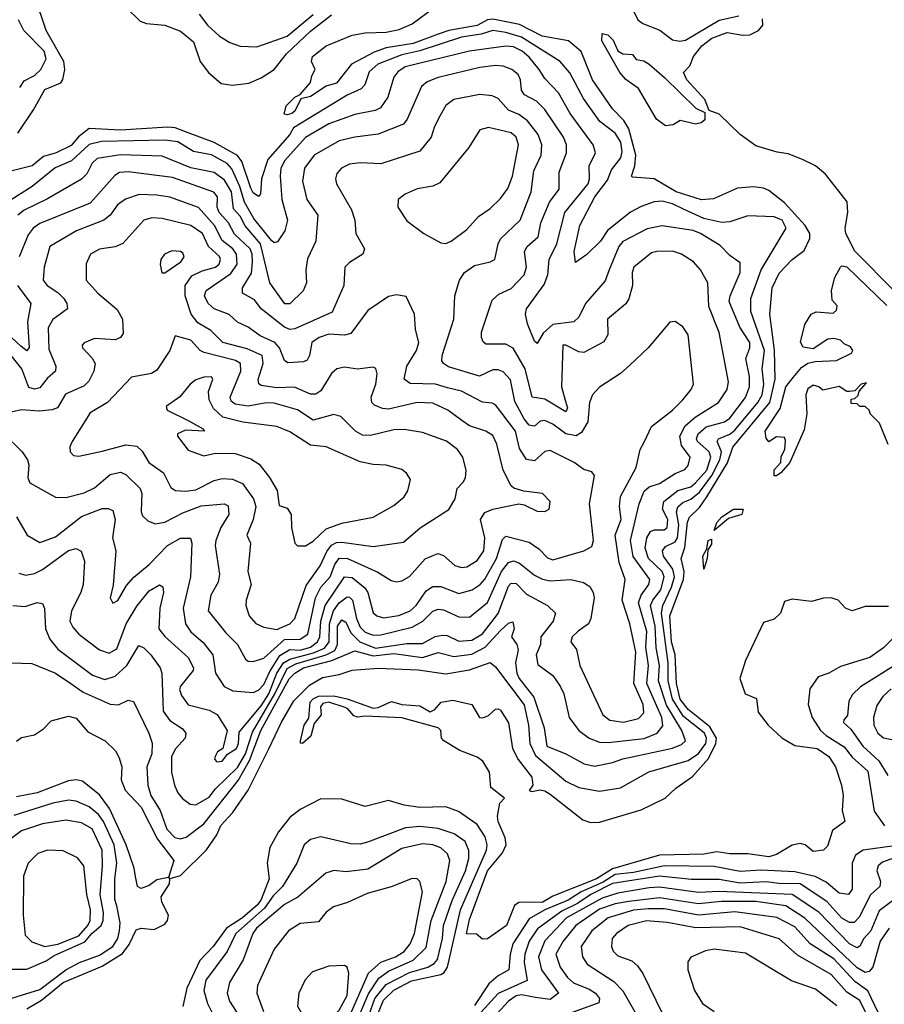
# Model space of a CAD drawing. Extents: x 1308313 to 1441400, y 959662 to 1036319.
# Tile 611 of 656: x 1390868 to 1394189, y 994552 to 998336. Entities that reach past the tile are written whole.
import ezdxf

# ---------------------------------------------------------------- set-up
doc = ezdxf.new("R2010")
doc.units = 0

msp = doc.modelspace()

# ---------------------------------------------------------------- linework, layer by layer
at = {"layer": '0CON10XD'}
for points in [[(1390860.3, 997899.7), (1390920.9, 997989.1), (1390965, 998067.5), (1391026.1, 998093.9), (1391033.3, 998106.7), (1391041.5, 998145), (1391037, 998175), (1390970, 998295), (1390925.5, 998425.5)], [(1391275, 998383.8), (1391330.7, 998330.7), (1391355, 998321.4), (1391425, 998314.4), (1391485, 998291.9), (1391535, 998251.1), (1391560.4, 998175), (1391593, 998133), (1391641.3, 998091.4), (1391685, 998084.2), (1391747.8, 998092.2), (1391795, 998112.6), (1391845.1, 998144.9), (1391892.6, 998205), (1391985, 998292.2), (1392065, 998354.4)], [(1391557.7, 998357.7), (1391588.8, 998315), (1391635, 998273.2), (1391675, 998247.9), (1391715, 998233.8), (1391778.2, 998231.8), (1391895, 998273.3), (1391994.5, 998355.5)], [(1393975.3, 995505), (1394001.1, 995465), (1394024, 995395), (1394030.7, 995355), (1394026.6, 995296.6), (1394036.9, 995255), (1393990.2, 995219.8), (1393969.9, 995160.1), (1393954.7, 995145.3), (1393915, 995139.3), (1393884.4, 995165), (1393865, 995171), (1393835, 995163.5), (1393775, 995128.3), (1393745, 995119), (1393665, 995131.2), (1393595, 995131), (1393545, 995138.1), (1393495, 995130), (1393325, 995126), (1393145, 995072.9), (1393082.9, 995035), (1392915, 994968.6), (1392875, 994943.4), (1392795, 994944.4), (1392785, 994944.3), (1392767.9, 994932.1), (1392737.3, 994855), (1392665, 994804), (1392645, 994803.3), (1392622.3, 994822.3), (1392583.9, 994823.9), (1392595, 994878.1), (1392664.2, 995065), (1392721.9, 995135), (1392736, 995165), (1392732.2, 995192.2), (1392706.2, 995255), (1392703.4, 995275), (1392711.5, 995325), (1392730, 995345), (1392677.1, 995385), (1392672.6, 995445), (1392646.8, 995486.8), (1392625, 995502), (1392557.8, 995527.8), (1392497.5, 995565), (1392487.5, 995575), (1392485.7, 995605), (1392475, 995615.4), (1392335, 995652.7), (1392195, 995660), (1392165, 995656.1), (1392150.6, 995660.6), (1392128, 995688), (1392117.5, 995692.5), (1392055, 995713.2), (1392031.8, 995708.2), (1392023.8, 995695), (1392025.3, 995664.7), (1391998.3, 995631.7), (1391986.7, 995583.3), (1391954.3, 995554.3), (1391946.4, 995556.4), (1391946.9, 995565), (1391960, 995625), (1391978.4, 995651.6), (1391983.9, 995713.9), (1391995, 995726.8), (1392015, 995736.1), (1392075, 995737.2), (1392125, 995726.2), (1392225, 995690.9), (1392245, 995693.2), (1392295.9, 995715.9), (1392335, 995704.7), (1392405, 995699.1), (1392445, 995676.4), (1392461.9, 995685), (1392486.9, 995713.1), (1392531.7, 995721.7), (1392603.8, 995705), (1392634.3, 995655), (1392647.3, 995652.7), (1392668, 995662), (1392695, 995686.7), (1392705, 995687.5), (1392715, 995682.5), (1392744.7, 995634.7), (1392760.7, 995535), (1392782.9, 995492.9), (1392834.8, 995425), (1392838.2, 995395), (1392824.4, 995374.4), (1392835, 995370.4), (1392865, 995376.5), (1392885, 995372.5), (1392905, 995359.6), (1393031, 995261), (1393060.8, 995250.9), (1393095, 995251.9), (1393255, 995300), (1393346.7, 995345), (1393387.5, 995382.5), (1393452.4, 995427.6), (1393512.9, 995497.1), (1393541.4, 995555), (1393544.1, 995575), (1393518.7, 995618.7), (1393435, 995684.7), (1393404, 995725), (1393390.6, 995785), (1393384.9, 995895), (1393371.4, 995945), (1393364.4, 996045.6), (1393417.6, 996185), (1393420, 996215), (1393408.5, 996265), (1393421.9, 996308.1), (1393433.3, 996405), (1393440.6, 996425), (1393479.1, 996460.9), (1393507.2, 996502.8), (1393586.7, 996633.3), (1393607.1, 996692.9), (1393748.9, 996865), (1393769.8, 996955), (1393766.7, 997066.7), (1393749.6, 997205), (1393757.6, 997305), (1393785, 997361.5), (1393835, 997413.9), (1393880.5, 997449.5), (1393902.8, 997495), (1393902.6, 997515), (1393885.3, 997545.3), (1393805, 997631.8), (1393745, 997679.7), (1393725, 997688.6), (1393686.8, 997693.2), (1393625, 997688.1), (1393532.8, 997647.2), (1393486, 997644), (1393389.3, 997675), (1393305, 997724.2), (1393220.9, 997730.9), (1393217.5, 997735), (1393230.5, 997775), (1393234.4, 997815.6), (1393207, 997917), (1393188.1, 997948.1), (1393145, 997993.1), (1393067.8, 998105), (1393024.3, 998214.3), (1392975.2, 998255.2), (1392875, 998272.7), (1392787.9, 998317.9), (1392685, 998338.6), (1392665, 998334.9), (1392625, 998313.7), (1392515.8, 998294.2), (1392475, 998280), (1392379.6, 998245), (1392275, 998228.1), (1392229.1, 998210.9), (1392142.5, 998165), (1392085, 998091.6), (1392045, 998080.7), (1391985, 998040.4), (1391948.1, 998031.9), (1391924.3, 997985), (1391912.5, 997975), (1391895, 997970), (1391883.4, 997973.4), (1391891.9, 998005), (1391925, 998038.6), (1391945, 998048), (1391985.3, 998094.7), (1391989.3, 998120.7), (1392002.5, 998145), (1391988.8, 998175), (1391992.5, 998195), (1392045, 998235.6), (1392145, 998277.1), (1392195, 998285.8), (1392275, 998288.1), (1392325, 998298), (1392375, 998319.6), (1392459, 998381)], [(1393218.1, 998385), (1393242.5, 998335), (1393261.3, 998321.3), (1393326.2, 998296.2), (1393375, 998258.3), (1393403.4, 998253.4), (1393425, 998257.3), (1393555, 998333.7), (1393629.7, 998350.3)], [(1390867.8, 998075), (1390885, 998101.6), (1390925, 998121.6), (1390949.3, 998145), (1390969.4, 998185), (1390961.3, 998215), (1390883.4, 998295), (1390863.2, 998335)], [(1394230.2, 997290.2), (1394075, 997446.5), (1394041.4, 997515), (1394038.6, 997535), (1394048.6, 997595), (1394045.9, 997635.9), (1393962.4, 997742.4), (1393924.6, 997774.6), (1393875, 997798.9), (1393820, 997820), (1393776.7, 997826.7), (1393695, 997851.2), (1393634.8, 997894.8), (1393555, 997973), (1393516.4, 997986.4), (1393499, 998029), (1393430.4, 998105), (1393417.1, 998132.9), (1393441.7, 998158.3), (1393456, 998195), (1393487.8, 998235), (1393525.6, 998265), (1393585, 998286.2), (1393645, 998276.4), (1393672.1, 998277.9), (1393705.5, 998294.5), (1393721.6, 998315), (1393721.3, 998338.7)], [(1390855, 995563.3), (1390875, 995578), (1390925, 995588), (1390959.1, 995610.9), (1390988.7, 995641.3), (1391055, 995660), (1391085, 995651.9), (1391130.1, 995600.1), (1391195.6, 995565), (1391235.9, 995525.9), (1391249.9, 995499.9), (1391260.3, 995465), (1391258, 995415), (1391272.8, 995375), (1391335, 995310.5), (1391397.2, 995187.2), (1391459.7, 995105), (1391440, 995040), (1391445.6, 995035.6), (1391485, 995047), (1391585, 995146.4), (1391625, 995204.2), (1391640.8, 995239.2), (1391685, 995288.8), (1391745, 995374.8), (1391825, 995534.3), (1391873, 995637), (1391921.4, 995718.6), (1391980.7, 995779.3), (1392031.2, 995808.8), (1392095, 995819.2), (1392145, 995836.3), (1392245, 995844.2), (1392398.3, 995838.3), (1392505, 995822.3), (1392595, 995838.2), (1392675, 995866.4), (1392695, 995849.1), (1392805, 995702.7), (1392821.6, 995625), (1392827.4, 995555), (1392848.4, 995508.4), (1392965, 995409.4), (1393015, 995385.7), (1393095, 995371.2), (1393175, 995384.2), (1393284.6, 995445.4), (1393435, 995489), (1393475, 995515.7), (1393503.3, 995555), (1393505.8, 995575), (1393498.6, 995595), (1393418, 995658), (1393375, 995725.1), (1393358.9, 995795), (1393358, 995865), (1393332.8, 996055), (1393337.4, 996085), (1393370.9, 996155), (1393382.5, 996195), (1393376.9, 996225), (1393340.5, 996275), (1393336.1, 996295), (1393348.6, 996311.4), (1393385, 996329), (1393394.9, 996345), (1393399, 996395), (1393390.9, 996445), (1393395.4, 996464.6), (1393415, 996480.6), (1393445, 996493.2), (1393479.4, 996520.6), (1393525.9, 996585), (1393556.9, 996645), (1393562.9, 996675), (1393547.2, 996715), (1393552.2, 996725), (1393595, 996743), (1393615, 996759.3), (1393702.9, 996865), (1393719.6, 996895), (1393726.4, 996935), (1393718.9, 996995), (1393728.6, 997065), (1393676.6, 997215), (1393675.5, 997265), (1393715.4, 997374.6), (1393811.1, 997535), (1393796.4, 997565), (1393765, 997578), (1393665, 997582.1), (1393595, 997559.2), (1393565, 997557), (1393495, 997572.6), (1393417.7, 997607.7), (1393375, 997628.2), (1393335, 997638.3), (1393305, 997635.7), (1393255, 997618.6), (1393214.2, 997595.8), (1393125, 997525.3), (1393098.8, 997485), (1393046.5, 997433.5), (1393002.4, 997402.4), (1392997.5, 997445), (1393018.7, 997545), (1393076.8, 997655), (1393125, 997719.3), (1393141.1, 997758.9), (1393176.7, 997805), (1393182.3, 997827.7), (1393177.3, 997865), (1393155, 997900.2), (1393096.1, 997945), (1393033.4, 998033.4), (1392981.3, 998131.3), (1392944.1, 998175), (1392795, 998268.2), (1392735, 998287.2), (1392685, 998294.5), (1392640.1, 998279.9), (1392565, 998268.4), (1392405, 998216), (1392335, 998201.2), (1392244, 998165), (1392210.2, 998135), (1392193.7, 998086.3), (1392179.2, 998070.8), (1392125, 998045.9), (1391919.9, 997920.1), (1391904.9, 997895), (1391821.5, 997798.5), (1391796.7, 997725), (1391792.6, 997667.4), (1391785, 997656.7), (1391765, 997670.3), (1391755, 997688.8), (1391721.7, 997791.7), (1391704.6, 997814.6), (1391615, 997864.1), (1391515, 997901.6), (1391465, 997920.6), (1391436.8, 997923.2), (1391255, 997911.2), (1391135, 997917.9), (1391093.8, 997886.2), (1391065, 997853), (1391007.5, 997825), (1390959.8, 997810.2), (1390915.4, 997774.6), (1390793.3, 997743.3)], [(1393348.6, 997928.6), (1393313.4, 997953.4), (1393245, 998071.2), (1393195.8, 998105.8), (1393173, 998133), (1393103.8, 998255), (1393105, 998283.3), (1393127.3, 998277.3), (1393147.6, 998257.6), (1393165, 998216.2), (1393185, 998204.2), (1393221.7, 998201.7), (1393235, 998182.5), (1393265, 998177.5), (1393285, 998164.5), (1393345, 998114.2), (1393465, 997995.7), (1393499.4, 997979.4), (1393498.8, 997951.2), (1393485, 997939.5), (1393465, 997934.7), (1393405, 997948.9), (1393377.6, 997932.4), (1393348.6, 997928.6)], [(1390835, 995864.4), (1390915, 995862.2), (1391005, 995824.6), (1391063.8, 995785), (1391112.1, 995752.1), (1391215, 995706.2), (1391246.8, 995703.2), (1391285, 995721.5), (1391305, 995715.8), (1391364.1, 995595), (1391376.3, 995556.4), (1391375.6, 995515), (1391355.7, 995465), (1391359.8, 995395), (1391371.8, 995355), (1391407, 995297), (1391432.8, 995225), (1391463.5, 995193.5), (1391485, 995188.4), (1391506.7, 995195), (1391575, 995245.5), (1391707.2, 995412.8), (1391750.6, 995489.4), (1391793.9, 995605), (1391902.8, 995802.7), (1391924.5, 995825), (1391957.5, 995845), (1392066.3, 995873.7), (1392155, 995910.9), (1392225, 995891.9), (1392305, 995900.2), (1392414.9, 995885.1), (1392475, 995904.6), (1392535, 995888.5), (1392605, 995898.5), (1392655.5, 995924.5), (1392715, 995989.4), (1392745, 996016.7), (1392762.5, 996022.5), (1392767.1, 995995), (1392757.2, 995965), (1392777.2, 995935), (1392782.4, 995915), (1392772.7, 995865), (1392777.6, 995825), (1392786, 995805), (1392842.5, 995732.5), (1392881.9, 995615), (1392892.7, 995545), (1392965, 995515.3), (1393036.5, 995476.5), (1393075, 995468.1), (1393145, 995481.7), (1393185, 995495.6), (1393375, 995537), (1393409.4, 995550.6), (1393424.7, 995565), (1393411.5, 995605), (1393352.3, 995702.3), (1393321.8, 995795), (1393325.3, 995855), (1393312.8, 995922.8), (1393308.1, 996005), (1393290.8, 996085), (1393299.1, 996105), (1393330, 996145), (1393342.5, 996195), (1393335, 996215.6), (1393282.6, 996265), (1393269.7, 996305), (1393277.2, 996345), (1393291.1, 996368.9), (1393305, 996375.2), (1393343.7, 996376.3), (1393355.2, 996385), (1393357.5, 996415), (1393336.7, 996455), (1393341.7, 996485), (1393395, 996527), (1393445, 996541.1), (1393463.7, 996556.3), (1393506.8, 996605), (1393522.2, 996655), (1393515.9, 996675.9), (1393470.9, 996715), (1393467.8, 996725), (1393474, 996745), (1393505, 996771.5), (1393575, 996790.5), (1393595, 996804.5), (1393655, 996883.6), (1393671.3, 996925), (1393670.9, 996965), (1393656.3, 997033.7), (1393672.5, 997075), (1393671.9, 997095), (1393633.4, 997155), (1393592.5, 997252.5), (1393596.1, 997275), (1393634.7, 997365), (1393635, 997402), (1393595, 997429.4), (1393558.8, 997468.8), (1393483.1, 997515), (1393455, 997526.1), (1393336, 997544), (1393277.9, 997532.1), (1393185, 997483.8), (1393168.8, 997465), (1393131.3, 997375), (1393117, 997333), (1393041.2, 997245), (1393015, 997193.1), (1392996.7, 997175), (1392915, 997164.7), (1392878.1, 997131.9), (1392855, 997091.1), (1392845, 997100.5), (1392817.9, 997167.9), (1392810, 997205), (1392814.2, 997225), (1392882.2, 997317.8), (1392896, 997355), (1392901.9, 997415), (1392931, 997475), (1392961.3, 997595), (1393051.4, 997705), (1393056.7, 997725), (1393055.3, 997775), (1393078.9, 997825), (1393070, 997855), (1392982, 997975), (1392937.2, 998055), (1392885, 998110.4), (1392863.5, 998145), (1392825, 998192.3), (1392797.5, 998215), (1392765, 998231.5), (1392735.2, 998234.8), (1392595, 998215.6), (1392348.9, 998155), (1392320.6, 998135), (1392304.7, 998115), (1392281.8, 998038.2), (1392253.1, 997996.9), (1392233.1, 997986.9), (1392155, 997971.8), (1392055, 997936.3), (1391965, 997883.5), (1391886.6, 997795), (1391871.1, 997765), (1391868.8, 997735), (1391875.2, 997645.2), (1391895.9, 997565), (1391886.8, 997525), (1391857.6, 997482.4), (1391845, 997479.1), (1391835, 997487.1), (1391767.5, 997572.5), (1391731.9, 997635), (1391713.5, 997695), (1391682.3, 997762.3), (1391665, 997784), (1391605, 997816.7), (1391535, 997829.5), (1391475, 997866), (1391425, 997872.9), (1391181.7, 997868.3), (1391135, 997856.5), (1391066.9, 997793.1), (1391003.6, 997766.4), (1390915.4, 997694.6), (1390821.1, 997635)], [(1390841.1, 996085), (1390889.5, 996080.5), (1390935, 996096.4), (1390955, 996092), (1390963.7, 996073.7), (1390967, 995995), (1390983.4, 995955), (1391015, 995917.4), (1391147.1, 995817.1), (1391195, 995800.7), (1391235, 995813.8), (1391279.3, 995855), (1391325, 995931.1), (1391345, 995922.9), (1391371.1, 995895), (1391406.8, 995845), (1391413.2, 995825), (1391419, 995679), (1391445, 995643.1), (1391492.4, 995612.4), (1391505.4, 995595), (1391503.1, 995575), (1391466, 995534), (1391451.3, 995505), (1391450.9, 995445), (1391462.9, 995395), (1391475.3, 995365), (1391493.7, 995343.7), (1391522.1, 995322.1), (1391545, 995318.4), (1391595, 995348), (1391619.9, 995380.1), (1391705, 995462), (1391735.1, 995515), (1391761.4, 995598.6), (1391848.2, 995745), (1391895, 995842.9), (1391928.8, 995861.2), (1392045.2, 995895), (1392077.8, 995912.2), (1392088.8, 995935), (1392088.4, 996005), (1392105, 996029.6), (1392120.5, 996020.5), (1392139.7, 995980.3), (1392174.7, 995944.7), (1392235, 995921.3), (1392355, 995939.2), (1392415, 995939.2), (1392464, 995966), (1392491.5, 995971.5), (1392509.5, 995969.5), (1392555, 995948.4), (1392605, 995952), (1392645, 995976.4), (1392705, 996054.3), (1392745, 996159.3), (1392755, 996170.3), (1392775, 996169), (1392815, 996128.6), (1392895.4, 996085), (1392925.5, 996055.5), (1392916.9, 996025), (1392869.5, 995965), (1392867.6, 995935), (1392851.6, 995895), (1392857.8, 995857.8), (1392915, 995816.1), (1392943.1, 995775), (1392957.5, 995745), (1392978.7, 995655), (1393015.3, 995605), (1393055.2, 995575.2), (1393095, 995560.2), (1393128.3, 995558.3), (1393266.7, 995573.3), (1393316, 995594), (1393338, 995622), (1393334.6, 995655), (1393276.7, 995785), (1393283.3, 995855), (1393272.3, 995925), (1393276.3, 995985), (1393244.4, 996095), (1393254.6, 996125), (1393284.4, 996165), (1393288.3, 996185), (1393223.7, 996273.7), (1393213.7, 996335), (1393247.4, 996475), (1393265.8, 996524.2), (1393285, 996541.3), (1393325, 996554.1), (1393385, 996592.5), (1393422.3, 996607.7), (1393435, 996622.5), (1393442.9, 996655), (1393409.6, 996699.6), (1393403.4, 996735), (1393423.4, 996775), (1393461.8, 996808.2), (1393552.2, 996865), (1393584.7, 996915), (1393590, 996945), (1393553.8, 997133.9), (1393514.5, 997234.5), (1393510.3, 997325), (1393482.7, 997375), (1393455.7, 997405.7), (1393410, 997435), (1393375, 997445.9), (1393315, 997445.3), (1393295, 997439.7), (1393226.7, 997385), (1393220.7, 997365), (1393221.2, 997315), (1393207.2, 997262.8), (1393196, 997244), (1393125, 997185.8), (1393126.8, 997125), (1393112, 997098), (1393035, 997056.7), (1393015, 997059.4), (1392965, 997085.5), (1392954.3, 997085), (1392949.1, 996925), (1392963.4, 996873.4), (1392971.9, 996845), (1392965, 996829.3), (1392885, 996878.2), (1392836.1, 996885), (1392809, 996995), (1392763.2, 997073.2), (1392735, 997089.4), (1392658.8, 997088.8), (1392647.5, 997097.5), (1392641.1, 997115), (1392642.2, 997135), (1392682.1, 997257.9), (1392708.3, 997281.7), (1392755, 997303.1), (1392805.8, 997355), (1392814.7, 997385), (1392806.7, 997445), (1392817.2, 997465), (1392858.8, 997501.2), (1392870, 997555), (1392903, 997635), (1392939.4, 997685), (1392940.1, 997749.9), (1392968.1, 997825), (1392967.4, 997855), (1392956.2, 997885), (1392885, 997990.7), (1392853.1, 998023.1), (1392806.9, 998046.9), (1392794.8, 998065), (1392790.8, 998105), (1392782, 998125), (1392757.8, 998145), (1392725, 998157.5), (1392695, 998159.8), (1392635, 998152), (1392475, 998114.4), (1392432.5, 998097.5), (1392410.6, 998079.4), (1392355.8, 997954.2), (1392341.5, 997935), (1392245, 997896.6), (1392155, 997884.8), (1392095, 997870), (1391998.5, 997815), (1391961.9, 997765), (1391954.7, 997715), (1391970.6, 997645), (1392012.7, 997585), (1392004.7, 997485.3), (1391973.4, 997416.6), (1391966.4, 997375), (1391968.9, 997325), (1391956.5, 997293.5), (1391905, 997244), (1391886.2, 997243.8), (1391829, 997325), (1391793, 997475), (1391733.3, 997543.3), (1391715, 997581), (1391689.5, 997609.5), (1391681.3, 997675), (1391655, 997719), (1391615, 997748.3), (1391525, 997766.8), (1391415, 997811.1), (1391255, 997816.6), (1391165, 997802.7), (1391146.8, 997785), (1391126.2, 997743.8), (1391105, 997723.2), (1390975, 997647.1), (1390885.7, 997604.3), (1390860.3, 997585)], [(1390865, 996209.6), (1390892, 996202), (1390925, 996208.2), (1390955, 996223.6), (1391055, 996296.5), (1391085, 996304.5), (1391103.9, 996293.9), (1391117.1, 996255), (1391111.1, 996165), (1391103.3, 996135), (1391066.7, 996065), (1391060.8, 996025), (1391071.4, 996001.4), (1391094.6, 995975), (1391175, 995914), (1391211.5, 995901.5), (1391241.2, 995918.8), (1391276.7, 996015), (1391317.4, 996082.6), (1391365, 996140.7), (1391405, 996164.5), (1391417.3, 996157.3), (1391420.2, 996135), (1391406.3, 996075), (1391402.7, 995995), (1391425, 995966.2), (1391515, 995885.5), (1391534.8, 995845), (1391534.3, 995835), (1391485.5, 995775), (1391482.3, 995762.3), (1391489.6, 995739.6), (1391515, 995703.4), (1391595, 995683.3), (1391626.7, 995666.7), (1391664.5, 995605), (1391647.5, 995535), (1391627, 995523), (1391618.8, 995505), (1391616.7, 995495), (1391625, 995484), (1391645, 995486.2), (1391665.8, 995514.2), (1391700, 995535), (1391707.8, 995555), (1391711.4, 995598.6), (1391795, 995698.9), (1391825, 995745.1), (1391855.7, 995825), (1391880.5, 995865), (1391905, 995878.8), (1391996.8, 995903.2), (1392038.7, 995921.3), (1392056.7, 995945), (1392057.9, 996015), (1392072.7, 996065), (1392095, 996095.5), (1392125, 996118.7), (1392135, 996117.1), (1392146.2, 996105), (1392161.2, 996035), (1392175, 996001.2), (1392195, 995982.4), (1392225, 995970.8), (1392255, 995972.4), (1392375, 996001.2), (1392415.7, 996024.3), (1392455, 996063.3), (1392475, 996070.9), (1392495, 996068.3), (1392555, 996040.8), (1392595, 996040.3), (1392665, 996096.2), (1392718.3, 996215), (1392745, 996250.2), (1392765, 996256.5), (1392787.8, 996247.8), (1392845, 996201.6), (1392876.4, 996186.4), (1392905, 996179.4), (1392985.2, 996185.2), (1393032.7, 996172.7), (1393057.4, 996157.4), (1393070.8, 996135), (1393073.8, 996115), (1393061.1, 996035), (1393052.7, 996015), (1393013.4, 995986.6), (1392990, 995965), (1392984.3, 995945), (1393006.2, 995916.2), (1393018.9, 995855), (1393108.2, 995665), (1393135, 995644.7), (1393186.7, 995636.7), (1393245, 995650.8), (1393265, 995672.5), (1393261.9, 995705), (1393226.1, 995785), (1393233.8, 995905), (1393211.2, 996015), (1393181.7, 996105), (1393193.4, 996185), (1393170.5, 996250.5), (1393154.8, 996355.2), (1393178.1, 996415), (1393171.1, 996465), (1393175.9, 996504.1), (1393235.8, 996615), (1393250.6, 996685), (1393267.5, 996715), (1393295, 996772.5), (1393374.6, 996835), (1393415.4, 996875), (1393447.1, 996915), (1393455.4, 996935), (1393435.5, 997125), (1393415, 997155.8), (1393385, 997176), (1393365, 997173.3), (1393281.1, 997075), (1393211.8, 997008.2), (1393175, 996976.2), (1393095, 996923.8), (1393068.5, 996895), (1393056.2, 996865), (1393049.9, 996790.1), (1393025, 996750), (1393005, 996736.7), (1392965, 996744.4), (1392915, 996781.9), (1392885, 996795.9), (1392867.2, 996792.8), (1392845, 996774.2), (1392825, 996777.9), (1392805, 996802.4), (1392769.2, 996869.2), (1392752.7, 996952.7), (1392725, 996982.5), (1392705, 996990.8), (1392685, 996990.6), (1392634, 996966), (1392515, 997002.3), (1392495, 997014.6), (1392489.3, 997025), (1392490.6, 997045), (1392534.7, 997185), (1392538.8, 997275), (1392557.5, 997335), (1392576.9, 997365), (1392615, 997392), (1392674.7, 997405.3), (1392692.9, 997415), (1392705.3, 997475), (1392715, 997494.5), (1392790.5, 997565), (1392832, 997675), (1392843.1, 997755), (1392870.2, 997815), (1392873, 997855), (1392858.7, 997895), (1392817.6, 997947.6), (1392785, 997971.9), (1392745, 997988.9), (1392705, 998032.7), (1392682.8, 998042.8), (1392635, 998048.2), (1392535, 998029.3), (1392505, 998006.7), (1392482.6, 997967.4), (1392460.8, 997925), (1392448.7, 997885), (1392405, 997830.8), (1392255, 997782.4), (1392176, 997786), (1392135, 997781.1), (1392104.4, 997765), (1392086.5, 997745), (1392080.5, 997725), (1392084.6, 997705), (1392142, 997605), (1392155.3, 997565), (1392159.5, 997515), (1392192, 997455), (1392186.2, 997435), (1392135, 997403.3), (1392116.9, 997385), (1392113.3, 997315), (1392068, 997212), (1391925, 997148.1), (1391905, 997145.3), (1391885, 997154.7), (1391794.8, 997224.8), (1391770, 997260), (1391723.8, 997285), (1391723.3, 997305), (1391757.6, 997362.4), (1391762.4, 997405), (1391761.1, 997435), (1391752.7, 997455), (1391692.3, 997512.3), (1391669.9, 997555), (1391634, 997595), (1391626.8, 997615), (1391627.4, 997655), (1391613.2, 997673.2), (1391455, 997729.8), (1391285, 997751.5), (1391251.6, 997748.4), (1391233, 997737), (1391138.7, 997631.3), (1390945, 997552.4), (1390919.7, 997535), (1390900.5, 997509.5), (1390865.5, 997424.5)], [(1392505, 997475.8), (1392525, 997484.3), (1392585, 997530), (1392629.8, 997580.2), (1392675, 997611.1), (1392715, 997649.5), (1392742.5, 997687.5), (1392760.5, 997735), (1392783.3, 997855), (1392774.8, 997884.8), (1392755, 997901.4), (1392668.5, 997921.5), (1392635, 997913.1), (1392592.5, 997845), (1392481.1, 997708.9), (1392455, 997696.9), (1392394.6, 997685.4), (1392348.8, 997665), (1392321.2, 997645), (1392320.8, 997615), (1392355, 997562.5), (1392420, 997515), (1392485, 997478.8), (1392505, 997475.8)], [(1390855, 996425.4), (1390896.4, 996355), (1390945, 996327.2), (1391005, 996349), (1391105, 996426.3), (1391185, 996457.4), (1391207.2, 996457.2), (1391225, 996449.4), (1391234.1, 996415), (1391224.1, 996345), (1391237.3, 996295), (1391226.5, 996163.5), (1391216, 996115), (1391225, 996093.8), (1391245, 996104.3), (1391277.8, 996162.2), (1391305.9, 996194.1), (1391365, 996242.6), (1391435, 996315.2), (1391485, 996343.9), (1391523.7, 996343.7), (1391529.1, 996325), (1391523.3, 996195), (1391496.1, 996075), (1391504.8, 996015), (1391525, 995983.9), (1391572.4, 995942.4), (1391609.7, 995895), (1391619.3, 995825), (1391653.6, 995773.6), (1391686.7, 995756.7), (1391765, 995750.4), (1391785, 995759.2), (1391805, 995781.2), (1391828.5, 995831.5), (1391867.2, 995892.8), (1391905, 995916.2), (1391945, 995913.7), (1391985, 995924.6), (1392011.9, 995945), (1392020.3, 995965), (1392024.7, 996025), (1392040.7, 996085), (1392115, 996195.6), (1392145, 996192.8), (1392193.1, 996153.1), (1392204.4, 996135), (1392225, 996056.5), (1392239.5, 996045), (1392265, 996037.9), (1392323.5, 996046.5), (1392367.7, 996065), (1392391.1, 996085), (1392428.5, 996141.5), (1392455, 996157.7), (1392485, 996158.4), (1392555, 996131.4), (1392606.1, 996145), (1392636.3, 996165), (1392654.4, 996185.6), (1392699.7, 996265), (1392721.7, 996338.3), (1392735, 996350.8), (1392825, 996328.4), (1392862.1, 996302.1), (1392895, 996268.4), (1392915, 996260.3), (1393034.7, 996295.3), (1393065, 996311.4), (1393071.8, 996335), (1393057, 996475), (1393075.5, 996585), (1393065, 996598.1), (1393035, 996607.5), (1392997.5, 996635), (1392905, 996680.8), (1392885, 996676.2), (1392845, 996641.4), (1392815, 996646.6), (1392787.6, 996687.6), (1392772.5, 996755), (1392695, 996855.5), (1392682.4, 996862.4), (1392645, 996866.1), (1392565, 996908.8), (1392510.9, 996920.9), (1392465, 996935.5), (1392367.5, 996937.5), (1392344.7, 996954.8), (1392354.8, 997005), (1392392.5, 997065), (1392400.3, 997095), (1392387.7, 997145), (1392384.5, 997204.5), (1392352.5, 997272.5), (1392315, 997278.6), (1392285, 997272.5), (1392205, 997218.1), (1392140, 997130), (1392115, 997123.3), (1392055, 997128.1), (1392018.1, 997115), (1391989.6, 997095), (1391981.2, 997045), (1391972.3, 997027.7), (1391958.4, 997021.6), (1391897.5, 997017.5), (1391885, 997026.9), (1391866.2, 997075), (1391848.3, 997095), (1391791.1, 997121.1), (1391745, 997154.7), (1391705, 997173.3), (1391673, 997203), (1391615, 997224.8), (1391591.6, 997245), (1391578.2, 997275), (1391583.9, 997295), (1391678.9, 997361.1), (1391702.9, 997397.1), (1391700.6, 997435), (1391685.9, 997455.9), (1391645, 997487.7), (1391615.5, 997545), (1391554.3, 997614.3), (1391445, 997653.5), (1391395, 997662), (1391326.3, 997663.7), (1391273.8, 997646.2), (1391244, 997625), (1391215.2, 997584.8), (1391190.8, 997565), (1391086.5, 997525), (1390983.8, 997465), (1390961.8, 997385), (1390958.2, 997335), (1390973.1, 997315), (1391015, 997287.4), (1391037.1, 997265), (1391049.3, 997245), (1391050.9, 997225), (1390995.6, 997184.4), (1390977.7, 997152.3), (1390979.4, 997069.4), (1391006.7, 997005), (1391005.4, 996985), (1390973, 996957), (1390945, 996921.8), (1390925, 996915.9), (1390902.7, 996922.7), (1390876.2, 996995), (1390815, 997071.3)], [(1390805, 996747.5), (1390877.5, 996675), (1390898.2, 996645), (1390902.8, 996625), (1390899.2, 996575), (1390906.7, 996556.7), (1391005, 996501.5), (1391045, 996499.6), (1391115, 996518.2), (1391155, 996537.6), (1391215, 996588.4), (1391255, 996597.8), (1391275, 996587.7), (1391330, 996535), (1391336.7, 996515), (1391335.3, 996485.3), (1391334.1, 996445), (1391339.9, 996429.9), (1391360, 996410), (1391388.5, 996398.5), (1391425, 996405.8), (1391495, 996441.3), (1391565, 996467.3), (1391655, 996476), (1391668.1, 996468.1), (1391670.7, 996435), (1391640.8, 996385), (1391621.1, 996335), (1391618.2, 996315), (1391635.9, 996205), (1391630.5, 996175), (1391601.9, 996125), (1391591.6, 996065), (1391660.1, 995980.1), (1391704.7, 995935), (1391735, 995879.2), (1391745, 995870.9), (1391765, 995870), (1391805, 995882.8), (1391885, 995954.7), (1391945, 995956.2), (1391975, 995974.8), (1392004.1, 996115), (1392024.8, 996155), (1392060.6, 996195), (1392078, 996242), (1392095, 996266.9), (1392126.7, 996265), (1392243.2, 996213.2), (1392295, 996180.8), (1392315, 996176.2), (1392335, 996180), (1392365, 996196.8), (1392425, 996263.7), (1392473.8, 996285), (1392495, 996276.7), (1392538.6, 996238.6), (1392565, 996230.6), (1392585, 996232.9), (1392625, 996258.2), (1392650.2, 996295), (1392654, 996345), (1392637.5, 996415), (1392655, 996441.8), (1392685, 996455.3), (1392785, 996475.6), (1392805, 996472.2), (1392855, 996447.1), (1392885, 996445.8), (1392901.2, 996455), (1392905.8, 996485), (1392876.2, 996515), (1392803.8, 996523.8), (1392765.4, 996535.4), (1392755, 996544.2), (1392725.2, 996605), (1392700.8, 996705), (1392685, 996738.5), (1392658.1, 996755), (1392595, 996774.7), (1392565.5, 996795.5), (1392512.5, 996835), (1392455, 996862.6), (1392395, 996865.2), (1392285, 996840), (1392261.9, 996841.9), (1392230, 996855), (1392220.4, 996865), (1392217.8, 996885), (1392235.7, 996935), (1392240.8, 996975), (1392235.4, 996995.4), (1392225, 997001.4), (1392165, 996992.8), (1392115, 997001.3), (1392085.8, 996995), (1392065, 996976.5), (1392025, 996910), (1392005, 996896.6), (1391985, 996897.4), (1391923.6, 996923.6), (1391855, 996921.3), (1391795, 996929.7), (1391786.7, 996936.8), (1391783.3, 996953.3), (1391802.9, 997015), (1391798.9, 997045), (1391741.5, 997071.5), (1391648.7, 997095), (1391601.7, 997141.7), (1391551.5, 997171.5), (1391527, 997205), (1391503.6, 997275), (1391503.9, 997315), (1391528.6, 997351.4), (1391568.7, 997371.4), (1391620, 997385), (1391633.6, 997396.4), (1391638.7, 997415), (1391635, 997425.7), (1391592.5, 997465), (1391569.8, 997515), (1391525, 997545.2), (1391415, 997572.3), (1391375, 997574.7), (1391345, 997566.2), (1391263.6, 997476.4), (1391235, 997463.1), (1391175, 997453.9), (1391139.4, 997435), (1391122.8, 997397.2), (1391123.5, 997335), (1391167.7, 997285), (1391241.8, 997221.8), (1391262.3, 997185), (1391265, 997130), (1391255.4, 997114.6), (1391235, 997105.4), (1391155, 997111.5), (1391115, 997094), (1391107.5, 997085), (1391108.6, 997075), (1391145.9, 997035.9), (1391157.7, 997015), (1391152.7, 996985), (1391133.2, 996946.8), (1391115, 996928.6), (1391043.4, 996896.6), (1391013.1, 996845), (1390992.9, 996837.1), (1390942.2, 996832.2), (1390875, 996836.8), (1390835, 996828.1)], [(1391425, 997363.3), (1391486.2, 997405), (1391499.5, 997425), (1391495, 997439.2), (1391485, 997445.5), (1391452, 997448), (1391424.2, 997435), (1391410, 997415), (1391407.5, 997395), (1391413.8, 997363.8), (1391425, 997363.3)], [(1394203, 996703), (1394170, 996785), (1394135, 996820), (1394130, 996835), (1394115, 996850), (1394095, 996850), (1394085, 996860), (1394061.7, 996861.7), (1394061.7, 996878.3), (1394075, 996880), (1394088.3, 996891.7), (1394091.7, 996908.3), (1394120, 996940), (1394100, 996935), (1394075, 996910), (1394055, 996907.5), (1394045, 996907.5), (1394015, 996926.2), (1393952.5, 996912.5), (1393937.5, 996925), (1393915, 996931.4), (1393895, 996916.9), (1393887.5, 996895), (1393891.3, 996821.3), (1393880.3, 996759.7), (1393825.3, 996634.7), (1393790.8, 996595), (1393775, 996583.1), (1393765, 996583.8), (1393765, 996606), (1393791.4, 996635), (1393793, 996657), (1393806.7, 996685), (1393809.3, 996719.3), (1393805, 996730), (1393775, 996733.3), (1393745, 996714), (1393735, 996727.5), (1393730.6, 996755), (1393788.5, 996841.5), (1393810.5, 996925), (1393838.9, 996961.1), (1393870.3, 996999.8), (1393895, 997015.7), (1393922.7, 997022.7), (1394005, 997026), (1394062.5, 997055), (1394067.5, 997065), (1394059.3, 997079.3), (1394035, 997090), (1394020, 997105), (1393995, 997110.8), (1393972, 997108), (1393915, 997071.2), (1393877.5, 997077.5), (1393867, 997097), (1393883.8, 997165), (1393907.5, 997205), (1393926.4, 997213.6), (1393991.7, 997208.3), (1394005, 997220), (1394007, 997237), (1393988.3, 997258.3), (1393986.2, 997295), (1393998.8, 997345), (1394020, 997385), (1394025, 997390), (1394045, 997386.5), (1394197.9, 997237.9)], [(1390859.4, 997315), (1390911.2, 997245), (1390897.8, 997175), (1390904, 997076), (1390895, 997062.9), (1390872.1, 997082.1), (1390781.3, 997165)], [(1391855, 995992.9), (1391905.5, 996015), (1391924.1, 996035), (1391968.6, 996161.4), (1392022.3, 996237.7), (1392047.1, 996292.9), (1392065, 996316.2), (1392085, 996326.5), (1392105, 996328), (1392225, 996311.9), (1392341.4, 996328.6), (1392406.4, 996383.6), (1392516.6, 996453.4), (1392540.4, 996495), (1392547.5, 996535), (1392571.7, 996558.3), (1392580, 996575), (1392582.9, 996605), (1392570.5, 996655), (1392550, 996685), (1392506.5, 996716.5), (1392415, 996749.6), (1392345, 996761.8), (1392305, 996759.8), (1392215, 996737.9), (1392185, 996739.3), (1392157.5, 996755), (1392101.1, 996811.1), (1392075, 996818.7), (1391995, 996797.3), (1391935, 996836.5), (1391845, 996862.1), (1391815, 996864.2), (1391745, 996850.9), (1391695, 996858.9), (1391680.6, 996870.6), (1391676.7, 996885), (1391716.7, 996985), (1391716.4, 997015), (1391696.3, 997026.3), (1391576.7, 997056.7), (1391561.1, 997065), (1391525, 997104.1), (1391465, 997121.2), (1391444.6, 997065), (1391395, 996989.1), (1391373.5, 996976.5), (1391297.1, 996962.9), (1391205, 996865.4), (1391138.1, 996825), (1391069.6, 996715), (1391060.9, 996695), (1391062.2, 996675), (1391075, 996661.4), (1391095, 996658.2), (1391185, 996677.9), (1391275, 996702.5), (1391317.7, 996697.7), (1391338.5, 996678.5), (1391364.1, 996634.1), (1391420, 996595), (1391448.8, 996538.8), (1391466.4, 996526.4), (1391505, 996523.8), (1391545, 996530), (1391615, 996565.2), (1391645, 996573.5), (1391685, 996571), (1391723.5, 996553.5), (1391766.2, 996495), (1391775.3, 996465), (1391764.7, 996415), (1391740, 996355), (1391754.7, 996324.7), (1391744.2, 996215), (1391757.1, 996165), (1391737.1, 996105), (1391736.4, 996085), (1391749.6, 996045), (1391775, 996016.2), (1391805, 996001.6), (1391855, 995992.9)], [(1391935, 996314), (1391965, 996314.5), (1391995, 996332.1), (1392045, 996379.6), (1392105, 996401.8), (1392225, 996424.1), (1392305, 996469.1), (1392345, 996503.1), (1392358.1, 996525), (1392369.1, 996569.1), (1392353.6, 996593.6), (1392335, 996606.9), (1392275, 996623.8), (1392225, 996626.2), (1392175, 996637.1), (1392045, 996694.6), (1391985, 996701.6), (1391905, 996752.4), (1391855, 996772.6), (1391725, 996790), (1391648.5, 996808.5), (1391611.7, 996841.7), (1391595.3, 996875), (1391593.1, 996906.9), (1391609.4, 996955), (1391604.2, 996964.2), (1391575, 996962.9), (1391545, 996952.7), (1391522.5, 996935), (1391482.7, 996887.3), (1391430.9, 996849.1), (1391434, 996835), (1391516.9, 996795), (1391570, 996765), (1391577.5, 996755), (1391505, 996758.7), (1391474.3, 996745), (1391474.3, 996735), (1391515, 996682.2), (1391575, 996660.4), (1391620, 996670), (1391695, 996669.6), (1391755, 996648.1), (1391787.6, 996627.6), (1391827.3, 996577.3), (1391857, 996527), (1391865, 996468.6), (1391895, 996458.5), (1391910.5, 996435), (1391912.2, 996385), (1391924.4, 996324.4), (1391935, 996314)], [(1393535, 996373.3), (1393545, 996404), (1393565, 996426.2), (1393608.8, 996455), (1393646.7, 996455), (1393640.8, 996435), (1393590.2, 996419.8), (1393535, 996373.3)], [(1393495, 996224), (1393491.9, 996275), (1393507.5, 996302.5), (1393512.7, 996335), (1393525, 996340), (1393525, 996321.2), (1393511.2, 996298.8), (1393508.8, 996265), (1393495, 996224)], [(1394205, 996080.7), (1394115, 996081.4), (1394065, 996064), (1394040, 996075), (1394011.2, 996105), (1393984.5, 996114.5), (1393955, 996113.5), (1393909.1, 996100.9), (1393835, 996109.2), (1393805, 996100), (1393790, 996055), (1393765, 996032.5), (1393725, 996020), (1393656.1, 995873.9), (1393634.2, 995805), (1393653.8, 995745), (1393698.1, 995728.1), (1393704.8, 995674.8), (1393742.5, 995625), (1393795, 995576.8), (1393845, 995547.3), (1393931.1, 995535), (1393975.3, 995505)], [(1394225, 995961.5), (1394185, 995921.8), (1394133.5, 995885), (1394020, 995850), (1393975.3, 995824.7), (1393935, 995811.2), (1393903.2, 995765), (1393896.5, 995705), (1393911.8, 995655), (1393943.6, 995605), (1393965, 995584.8), (1394035, 995541.5), (1394065, 995501.7), (1394125, 995448.2), (1394149.5, 995295), (1394188.9, 995238.9)], [(1394285, 995889.8), (1394097.6, 995772.4), (1394066.8, 995743.2), (1394053, 995717), (1394047.9, 995662.1), (1394033.8, 995646.2), (1394032.5, 995635), (1394059.9, 995609.9), (1394106, 995545), (1394168, 995488), (1394201.6, 995431.6)], [(1394215.2, 995764.8), (1394183.6, 995735), (1394159.9, 995700.1), (1394147.4, 995655), (1394148.6, 995625), (1394163.3, 995595), (1394185, 995576.4), (1394255, 995562.8)], [(1390895, 994535.2), (1390952, 994568), (1391035, 994636.2), (1391185, 994698.7), (1391262.3, 994747.7), (1391288.2, 994781.8), (1391315, 994838.7), (1391335, 994845.3), (1391385, 994839.3), (1391425, 994860.8), (1391435.4, 994875), (1391438.9, 994895), (1391413.3, 994945), (1391411, 994965), (1391442.7, 995015), (1391444.7, 995034.7), (1391440, 995040), (1391395, 995031), (1391365, 995009.2), (1391335, 994997.5), (1391320.3, 995005), (1391313.1, 995043.1), (1391308, 995075), (1391277.2, 995165), (1391212.8, 995305), (1391175, 995357.4), (1391109.4, 995409.4), (1391085.5, 995415.5), (1391055, 995411.6), (1390935, 995365.5), (1390855, 995349.1)], [(1390825, 994572.3), (1390945, 994609.9), (1391045, 994685.5), (1391097.2, 994712.8), (1391175, 994741.1), (1391225.2, 994775), (1391244.8, 994805), (1391251.7, 994835), (1391253.6, 994865), (1391240.4, 994930.4), (1391233.2, 994955), (1391232.9, 995035), (1391241.1, 995095), (1391231, 995165), (1391189.4, 995255), (1391171.2, 995281.2), (1391135, 995311.7), (1391085, 995333.4), (1391055, 995336.9), (1390995, 995324.8), (1390845, 995278.2)], [(1392245, 994518.8), (1392265, 994568.3), (1392305, 994606.7), (1392372.7, 994642.7), (1392485, 994666.8), (1392498.8, 994675), (1392511.5, 994695), (1392561, 994915), (1392660.4, 995145), (1392662.8, 995165), (1392655.5, 995195.5), (1392625, 995243.2), (1392553, 995293), (1392505, 995311.5), (1392405, 995309.2), (1392345, 995317.5), (1392285, 995335.6), (1392195, 995312.9), (1392105, 995341.1), (1392025, 995341.8), (1391945, 995301.6), (1391905, 995270.3), (1391862.4, 995215), (1391828.9, 995155), (1391818.6, 995095), (1391825.5, 995035), (1391795, 994954.8), (1391781, 994935), (1391723.1, 994885), (1391662, 994845), (1391610.7, 994775), (1391559.4, 994720.6), (1391510, 994615), (1391495, 994543.5)], [(1390835, 994687.3), (1390895, 994688.1), (1390970.2, 994719.8), (1391000.1, 994739.9), (1391118, 994792), (1391144.9, 994825), (1391180.2, 994855), (1391188.3, 994875), (1391189.7, 994905), (1391177.4, 994972.6), (1391186.4, 995085), (1391184.9, 995144.8), (1391146.3, 995226.3), (1391105, 995249.4), (1391045, 995259.5), (1390955, 995245.5), (1390875, 995218.7), (1390829.3, 995185)], [(1392207.5, 994505), (1392232.5, 994575), (1392275, 994628), (1392365, 994674.9), (1392435, 994695.1), (1392460.3, 994709.7), (1392472.8, 994725), (1392491.5, 994805), (1392495.7, 994855), (1392528.6, 994951.4), (1392579.6, 995065), (1392592.3, 995112.3), (1392593.5, 995143.5), (1392578.4, 995178.4), (1392537, 995207), (1392475, 995227.6), (1392405, 995236), (1392349.5, 995230.5), (1392204.3, 995175.7), (1392175, 995167.6), (1392139.5, 995169.5), (1392024.1, 995195.9), (1391985, 995186.2), (1391960.5, 995165), (1391932.5, 995095), (1391877.4, 995005), (1391840.8, 994969.2), (1391808.7, 994921.3), (1391697.7, 994825), (1391664.9, 994755.1), (1391583, 994645), (1391574.8, 994605), (1391589.1, 994555), (1391615.4, 994504.6)], [(1390965, 994774.8), (1391014.2, 994784.2), (1391095, 994815.6), (1391129.5, 994855), (1391138.7, 994875), (1391139.5, 994915), (1391125.4, 994975), (1391114.1, 995085), (1391090, 995115), (1391035, 995142), (1390975, 995144.7), (1390937.8, 995132.3), (1390900.9, 995095), (1390881.9, 995045), (1390880.6, 994895), (1390888.3, 994818.3), (1390915, 994792.3), (1390965, 994774.8)], [(1392174.7, 994515), (1392207.3, 994592.7), (1392247.2, 994652.8), (1392285, 994679.9), (1392378.5, 994721.5), (1392429.1, 994770.9), (1392448.2, 994875), (1392505.8, 995025), (1392520.5, 995105), (1392510.8, 995130.8), (1392485, 995153.3), (1392455, 995165.6), (1392415, 995169.6), (1392335, 995150.6), (1392205, 995072), (1392121.5, 995061.5), (1392075, 995066.7), (1392043.2, 995056.8), (1391935.8, 994964.2), (1391885, 994935.7), (1391778, 994845), (1391763.3, 994825), (1391726.3, 994723.7), (1391673.4, 994636.6), (1391665.2, 994595), (1391674.2, 994565), (1391750, 994445)], [(1394228, 995162), (1394107.5, 995145), (1394078.2, 995125), (1394064.8, 995095), (1394065.2, 994995), (1394051.2, 994975), (1394015, 994979.1), (1393965, 995021.6), (1393923.5, 995043.5), (1393845, 995061.4), (1393715, 995067.8), (1393635, 995062.2), (1393535, 995082.2), (1393344.7, 995084.7), (1393225, 995059.1), (1393155, 995051.1), (1393108.3, 995021.7), (1393024.1, 994985), (1392975, 994952.8), (1392884.8, 994915), (1392825, 994881.5), (1392762.5, 994785), (1392751.5, 994745), (1392746.4, 994685), (1392705, 994661.7), (1392669.2, 994630.7), (1392615, 994547.8)], [(1394224.4, 995114.4), (1394181.8, 995098.2), (1394164.7, 995085), (1394160.5, 995065), (1394174.1, 995025), (1394171.8, 995005), (1394135, 994973.3), (1394092.5, 994887.5), (1394073.1, 994866.9), (1394055, 994867), (1394025, 994883.9), (1393967.9, 994947.9), (1393865, 995016), (1393785, 995016.1), (1393735, 995023.4), (1393635, 995018.4), (1393555, 995031.6), (1393447.7, 995032.3), (1393325, 995045.1), (1393145, 995016.1), (1393061, 994975), (1393010, 994940.1), (1392950.1, 994909.9), (1392857, 994843), (1392825.1, 994795), (1392807.8, 994745), (1392805.1, 994715), (1392816.6, 994643.4), (1392705.9, 994594.1), (1392638.7, 994521.3)], [(1392089.5, 994405), (1392207.5, 994672.5), (1392255.3, 994714.7), (1392311.2, 994735), (1392344.8, 994755), (1392367.6, 994785), (1392383.8, 994825), (1392415.3, 994985), (1392404.6, 995024.6), (1392394.4, 995034.4), (1392375, 995035.4), (1392295, 995004.1), (1392202, 994978), (1392126.7, 994943.3), (1392073.5, 994926.5), (1392045, 994907.1), (1392015, 994869.6), (1391945, 994862.5), (1391900.4, 994835), (1391845.8, 994764.2), (1391781.1, 994625), (1391778.9, 994595), (1391804.2, 994525)], [(1394225, 994953.9), (1394168.6, 994911.4), (1394136.3, 994835), (1394109.7, 994805), (1394094.3, 994775.7), (1394085, 994769.6), (1394054.9, 994784.9), (1393936.6, 994906.6), (1393835, 994974.1), (1393555, 994986.2), (1393475, 994981.5), (1393325, 995002.3), (1393285, 995000.3), (1393165, 994979.7), (1393105, 994959.9), (1392968.6, 994885), (1392885, 994795.8), (1392861.1, 994735), (1392872.2, 994685), (1392937.2, 994595), (1392905, 994570.6), (1392849.1, 994579.1), (1392795, 994588.6), (1392775, 994584.8), (1392745, 994564), (1392688, 994502)], [(1394206.8, 994845), (1394172.7, 994795), (1394144.1, 994695), (1394130.9, 994679.1), (1394115.5, 994674.5), (1394085, 994692.3), (1393884, 994884), (1393810.6, 994930.6), (1393695, 994948), (1393562.9, 994947.1), (1393475, 994938.2), (1393325, 994961.6), (1393207.7, 994947.7), (1393155, 994938.8), (1393095, 994917.6), (1393004.5, 994855.5), (1392955.2, 994795), (1392927, 994745), (1392943.4, 994695), (1392972.2, 994655), (1392995, 994634.8), (1393055, 994611.3), (1393079.7, 994595), (1393094.6, 994575), (1393091.7, 994558.3), (1392955, 994507.7)], [(1394165, 994521), (1394125, 994604.8), (1394075, 994640.6), (1393995, 994726.8), (1393904.5, 994784.5), (1393845, 994850.3), (1393776.3, 994886.3), (1393615, 994908.4), (1393475, 994895.3), (1393345, 994919.3), (1393281.2, 994918.8), (1393225, 994914.2), (1393127.8, 994885), (1393065.1, 994834.9), (1393024.1, 994775), (1393030, 994735), (1393047.2, 994707.2), (1393149.7, 994639.7), (1393183.9, 994603.9), (1393241.1, 994505)], [(1394165.1, 994425.1), (1394095, 994567), (1394045, 994599), (1393985, 994667), (1393855, 994741), (1393785, 994804.2), (1393635, 994850.7), (1393465, 994846.3), (1393355, 994867.4), (1393275, 994872.7), (1393204.3, 994855.7), (1393159.7, 994825), (1393143.1, 994805), (1393140.6, 994775), (1393147.1, 994757.1), (1393165, 994738.7), (1393219.3, 994719.3), (1393240.8, 994700.8), (1393261.5, 994671.5), (1393335, 994518.5)], [(1394006.7, 994546.7), (1393925, 994610.3), (1393832.7, 994642.7), (1393655, 994748.9), (1393535, 994764.7), (1393502.2, 994757.8), (1393445, 994734.2), (1393434.5, 994715.5), (1393434.5, 994685), (1393460, 994605), (1393490.5, 994555), (1393535.3, 994525.3)], [(1391995, 994477.5), (1392045, 994484), (1392095, 994529.7), (1392125, 994586.5), (1392132.4, 994672.4), (1392125.6, 994695.6), (1392115, 994702), (1392055, 994698.9), (1391992.6, 994677.4), (1391964.1, 994645.9), (1391940, 994595), (1391935.5, 994545), (1391960.4, 994500.4), (1391995, 994477.5)]]:
    msp.add_lwpolyline(points, dxfattribs=at)

doc.saveas('drawing.dxf')
